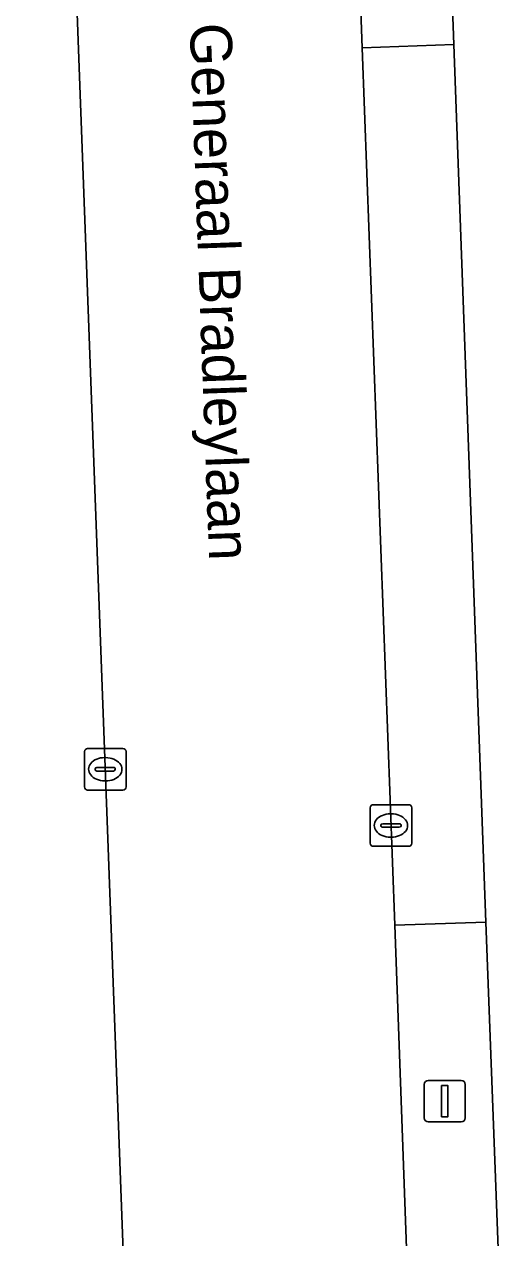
# Model space of a CAD drawing. Extents: x 161084 to 161928, y 385354 to 386522.
# Drawn here: x 161341.35 to 161352.97, y 386399.63 to 386428.81 of the extents above; entities that cross this region are included whole.
import ezdxf

# ---------------------------------------------------------------- set-up
doc = ezdxf.new("R2010")
doc.units = 0
for name, color, linetype in [('IMGEO_Berm_groen', 7, 'Continuous'), ('IMGEO_Kolk', 7, 'Continuous'), ('IMGEO_Lichtmast', 7, 'Continuous'), ('IMGEO_Openbare_ruimte_label', 7, 'Continuous'), ('IMGEO_Rijbaan_lokaal_open', 7, 'Continuous'), ('IMGEO_Rioolput', 7, 'Continuous'), ('IMGEO_Voetpad_open', 7, 'Continuous')]:
    doc.layers.add(name, color=color, linetype=linetype)

msp = doc.modelspace()

# ---------------------------------------------------------------- linework, layer by layer
at = {"layer": 'IMGEO_Berm_groen'}
for points in [[(161348.2, 386463.571), (161349.471, 386428.24), (161351.676, 386428.323), (161350.382, 386463.624)], [(161352.441, 386407.215), (161350.252, 386407.141), (161350.76, 386393.154)], [(161352.969, 386393.218), (161352.441, 386407.215)]]:
    msp.add_lwpolyline(points, dxfattribs=at)
at = {"layer": 'IMGEO_Kolk'}
for p, q in [((161342.87, 386411.394), (161343.722, 386411.394)), ((161342.795, 386410.468), (161342.795, 386411.32)), ((161343.283, 386411.174), (161343.308, 386411.174)), ((161343.796, 386411.32), (161343.796, 386410.468)), ((161343.054, 386410.888), (161343.054, 386410.9)), ((161343.492, 386410.851), (161343.094, 386410.851)), ((161343.097, 386410.937), (161343.495, 386410.937)), ((161343.538, 386410.9), (161343.538, 386410.888)), ((161343.306, 386410.614), (161343.281, 386410.614)), ((161343.722, 386410.394), (161342.87, 386410.394))]:
    msp.add_line(p, q, dxfattribs=at)
for points in [[(161342.87, 386411.394), (161343.722, 386411.394)], [(161342.795, 386410.468), (161342.795, 386411.32)], [(161343.796, 386411.32), (161343.796, 386410.468)], [(161343.722, 386410.394), (161342.87, 386410.394)]]:
    msp.add_lwpolyline(points, dxfattribs=at)
for centre, radius, start, end in [((161342.872, 386411.318), 0.0765, 91.552, 178.448), ((161342.872, 386411.318), 0.0765, 91.552, 178.448), ((161343.72, 386411.318), 0.0765, 1.552, 88.448), ((161343.72, 386411.318), 0.0765, 1.552, 88.448), ((161343.094, 386410.897), 0.0403, 85.8775, 175.7526), ((161343.091, 386410.887), 0.0366, 178.938, 274.7102), ((161343.495, 386410.894), 0.043, 264.8664, 352.4533), ((161343.499, 386410.899), 0.0386, 1.7309, 96.639), ((161342.872, 386410.47), 0.0765, 181.552, 268.448), ((161342.872, 386410.47), 0.0765, 181.552, 268.448), ((161343.72, 386410.47), 0.0765, 271.552, 358.448), ((161343.72, 386410.47), 0.0765, 271.552, 358.448)]:
    msp.add_arc(centre, radius, start, end, dxfattribs=at)
for centre, major_axis, ratio, start_param, end_param in [((161343.282, 386410.894), (-0.387, 0.002), 0.722429, 4.712389, 7.853982), ((161343.307, 386410.894), (-0.39, 0.002), 0.717154, 1.570796, 4.712389)]:
    msp.add_ellipse(centre, major_axis=major_axis, ratio=ratio, start_param=start_param, end_param=end_param, dxfattribs=at)
at = {"layer": 'IMGEO_Lichtmast'}
for p, q in [((161350.96, 386402.511), (161350.96, 386403.311)), ((161350.96, 386403.311), (161350.96, 386402.511)), ((161351.06, 386403.411), (161351.85, 386403.411)), ((161351.85, 386403.411), (161351.06, 386403.411)), ((161351.95, 386403.311), (161351.95, 386402.511)), ((161351.95, 386402.511), (161351.95, 386403.311)), ((161351.85, 386402.411), (161351.06, 386402.411)), ((161351.06, 386402.411), (161351.85, 386402.411))]:
    msp.add_line(p, q, dxfattribs=at)
msp.add_lwpolyline([(161351.38, 386403.286), (161351.53, 386403.286), (161351.53, 386402.536), (161351.38, 386402.536), (161351.38, 386403.286)], dxfattribs=at)
for centre, start, end in [((161351.06, 386403.311), 90, 180), ((161351.06, 386403.311), 90, 180), ((161351.85, 386403.311), 0, 90), ((161351.85, 386403.311), 360, 90), ((161351.06, 386402.511), 180, 270), ((161351.06, 386402.511), 180, 270), ((161351.85, 386402.511), 270, 0), ((161351.85, 386402.511), 270, 0)]:
    msp.add_arc(centre, 0.1, start, end, dxfattribs=at)
at = {"layer": 'IMGEO_Rijbaan_lokaal_open'}
for points in [[(161350.382, 386463.624), (161351.676, 386428.323), (161352.441, 386407.215), (161352.969, 386393.218)], [(161341.35, 386463.481), (161341.51, 386458.874), (161341.789, 386451.505), (161343.983, 386392.397), (161347.608, 386392.55), (161351.213, 386392.699), (161351.233, 386392.704)], [(161350.76, 386393.154), (161350.252, 386407.141), (161349.471, 386428.24), (161348.2, 386463.571)]]:
    msp.add_lwpolyline(points, dxfattribs=at)
msp.add_lwpolyline([(161351.676, 386428.323), (161349.471, 386428.24), (161350.252, 386407.141), (161352.441, 386407.215)], close=True, dxfattribs=at)
at = {"layer": 'IMGEO_Rioolput'}
for p, q in [((161349.662, 386409.115), (161349.662, 386409.967)), ((161349.737, 386410.041), (161350.589, 386410.041)), ((161350.663, 386409.967), (161350.663, 386409.115)), ((161350.15, 386409.821), (161350.175, 386409.821)), ((161349.921, 386409.535), (161349.921, 386409.547)), ((161350.359, 386409.498), (161349.961, 386409.498)), ((161349.964, 386409.584), (161350.362, 386409.584)), ((161350.405, 386409.547), (161350.405, 386409.535)), ((161350.589, 386409.041), (161349.737, 386409.041)), ((161350.173, 386409.261), (161350.148, 386409.261))]:
    msp.add_line(p, q, dxfattribs=at)
for points in [[(161349.662, 386409.115), (161349.662, 386409.967)], [(161349.737, 386410.041), (161350.589, 386410.041)], [(161350.663, 386409.967), (161350.663, 386409.115)], [(161350.589, 386409.041), (161349.737, 386409.041)]]:
    msp.add_lwpolyline(points, dxfattribs=at)
for centre, radius, start, end in [((161349.739, 386409.965), 0.0765, 91.552, 178.448), ((161349.739, 386409.965), 0.0765, 91.552, 178.448), ((161350.587, 386409.965), 0.0765, 1.552, 88.448), ((161350.587, 386409.965), 0.0765, 1.552, 88.448), ((161349.961, 386409.544), 0.0403, 85.8775, 175.7526), ((161349.958, 386409.534), 0.0366, 178.938, 274.7102), ((161350.362, 386409.541), 0.043, 264.8664, 352.4533), ((161350.366, 386409.546), 0.0386, 1.7309, 96.639), ((161349.739, 386409.117), 0.0765, 181.552, 268.448), ((161349.739, 386409.117), 0.0765, 181.552, 268.448), ((161350.587, 386409.117), 0.0765, 271.552, 358.448), ((161350.587, 386409.117), 0.0765, 271.552, 358.448)]:
    msp.add_arc(centre, radius, start, end, dxfattribs=at)
for centre, major_axis, ratio, start_param, end_param in [((161350.149, 386409.541), (-0.387, 0.002), 0.722429, 4.712389, 7.853982), ((161350.174, 386409.541), (-0.39, 0.002), 0.717154, 1.570796, 4.712389)]:
    msp.add_ellipse(centre, major_axis=major_axis, ratio=ratio, start_param=start_param, end_param=end_param, dxfattribs=at)
at = {"layer": 'IMGEO_Voetpad_open'}
msp.add_lwpolyline([(161344.029, 386391.148), (161343.983, 386392.397), (161341.789, 386451.505)], dxfattribs=at)

# ---------------------------------------------------------------- texts
at = {"layer": 'IMGEO_Openbare_ruimte_label'}
msp.add_text('Generaal Bradleylaan', height=1, rotation=272.0638, dxfattribs=at).set_placement((161345.327, 386428.825))

doc.saveas('drawing.dxf')
